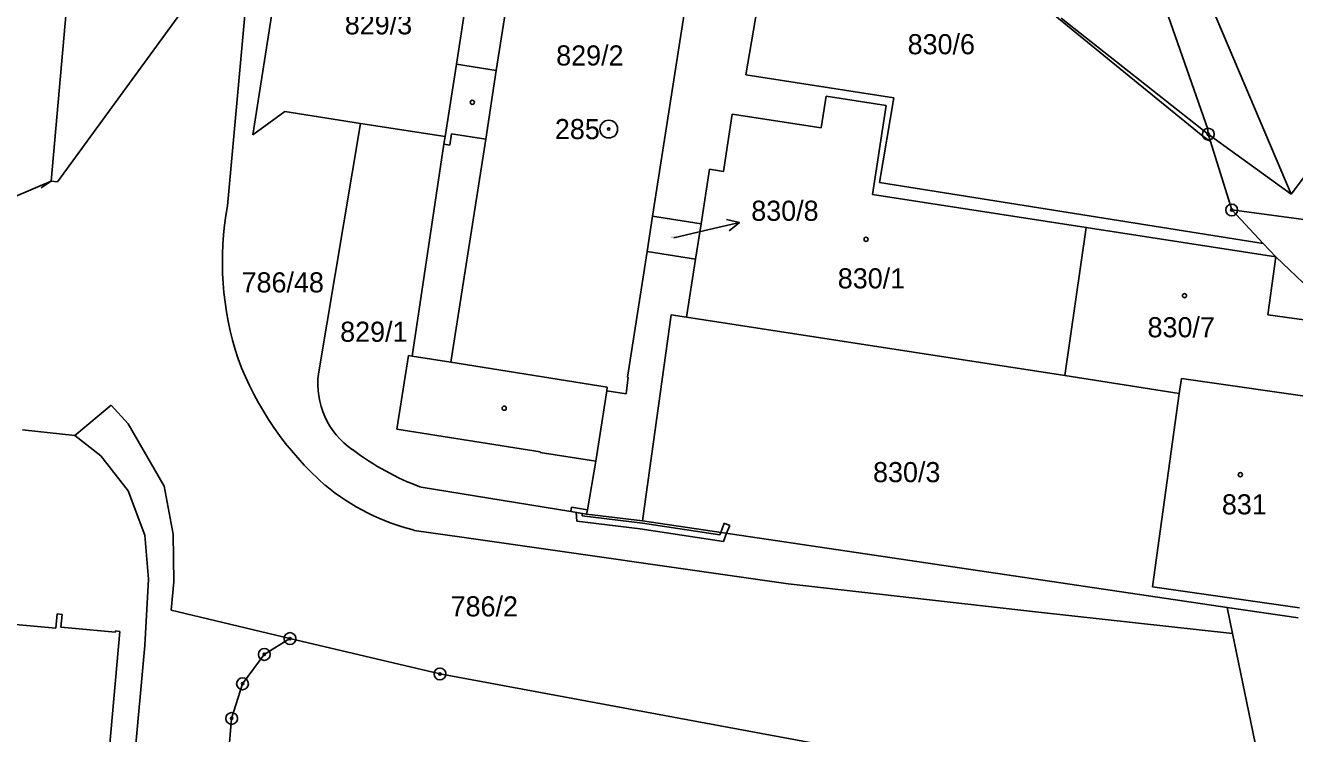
# Model space of a CAD drawing. Extents: x -755819 to -753140, y -1169796 to -1166000.
# Drawn here: x -755462 to -755354.7, y -1167380.3 to -1167320.5 of the extents above; entities that cross this region are included whole.
import ezdxf

# ---------------------------------------------------------------- set-up
doc = ezdxf.new("R2010")
doc.units = 0
for name, color, linetype in [('Vrstva 1', 7, 'Continuous'), ('Vrstva 16', 7, 'Continuous'), ('Vrstva 17', 7, 'Continuous'), ('Vrstva 18', 7, 'Continuous'), ('Vrstva 19', 7, 'Continuous'), ('Vrstva 24', 7, 'Continuous'), ('Vrstva 25', 7, 'Continuous'), ('Vrstva 26', 7, 'Continuous'), ('Vrstva 27', 7, 'Continuous'), ('Vrstva 4', 7, 'Continuous'), ('Vrstva 6', 7, 'Continuous')]:
    doc.layers.add(name, color=color, linetype=linetype)

msp = doc.modelspace()

# ---------------------------------------------------------------- linework, layer by layer
at = {"layer": 'Vrstva 1'}
for p, q in [((-755417.52, -1167294.47), (-755422.19, -1167324.28)), ((-755402.74, -1167296.73), (-755408.99, -1167336.61)), ((-755422.66, -1167304.92), (-755425.55, -1167323.75)), ((-755370.17, -1167306.06), (-755362.08, -1167329.24)), ((-755459.27, -1167333.69), (-755442.63, -1167310.91)), ((-755442.63, -1167310.91), (-755444.91, -1167335.73)), ((-755401.1, -1167324.67), (-755399.04, -1167312.51)), ((-755440.18, -1167313.38), (-755442.75, -1167329.72)), ((-755363.15, -1167315.62), (-755355.04, -1167334.75)), ((-755375, -1167319.65), (-755369.49, -1167324.16)), ((-755374.46, -1167319.86), (-755362.04, -1167329.67)), ((-755425.55, -1167323.75), (-755426.52, -1167329.87)), ((-755422.19, -1167324.28), (-755425.55, -1167323.75)), ((-755388.61, -1167326.61), (-755401.1, -1167324.67)), ((-755369.49, -1167324.16), (-755362.51, -1167329.84)), ((-755394.33, -1167326.47), (-755394.74, -1167329.14)), ((-755389.26, -1167327.25), (-755394.33, -1167326.47)), ((-755389.83, -1167333.75), (-755388.61, -1167326.61)), ((-755442.75, -1167329.72), (-755440.06, -1167327.76)), ((-755440.06, -1167327.76), (-755433.65, -1167328.76)), ((-755390.42, -1167334.76), (-755389.26, -1167327.25)), ((-755433.65, -1167328.76), (-755437.22, -1167349.91)), ((-755433.65, -1167328.76), (-755426.52, -1167329.87)), ((-755402.25, -1167327.97), (-755403, -1167332.81)), ((-755394.74, -1167329.14), (-755402.25, -1167327.97)), ((-755426.61, -1167330.52), (-755426.52, -1167329.87)), ((-755425.98, -1167329.63), (-755426.13, -1167330.6)), ((-755423.08, -1167330.08), (-755426.04, -1167348.94)), ((-755425.98, -1167329.63), (-755423.08, -1167330.08)), ((-755362.51, -1167329.84), (-755361.85, -1167330.3)), ((-755362.08, -1167329.24), (-755362.04, -1167329.67)), ((-755362.04, -1167329.67), (-755355.04, -1167334.75)), ((-755362.04, -1167329.67), (-755361.85, -1167330.3)), ((-755426.13, -1167330.6), (-755426.61, -1167330.52)), ((-755361.85, -1167330.3), (-755360.06, -1167336.07)), ((-755355.04, -1167334.75), (-755351.64, -1167330.21)), ((-755404.18, -1167332.63), (-755404.88, -1167337.25)), ((-755403, -1167332.81), (-755404.18, -1167332.63)), ((-755463.04, -1167335.03), (-755459.81, -1167333.64)), ((-755459.81, -1167333.64), (-755459.27, -1167333.69)), ((-755357.39, -1167338.91), (-755389.83, -1167333.75)), ((-755390.42, -1167334.76), (-755372.37, -1167337.56)), ((-755360.06, -1167336.07), (-755357.39, -1167338.91)), ((-755408.99, -1167336.61), (-755409.45, -1167339.57)), ((-755404.88, -1167337.25), (-755408.99, -1167336.61)), ((-755404.88, -1167337.25), (-755405.35, -1167340.22)), ((-755374.15, -1167350.06), (-755372.37, -1167337.56)), ((-755356.33, -1167340.04), (-755372.37, -1167337.56)), ((-755409.45, -1167339.57), (-755411.11, -1167350.19)), ((-755409.45, -1167339.57), (-755405.35, -1167340.22)), ((-755357.39, -1167338.91), (-755356.33, -1167340.04)), ((-755405.35, -1167340.22), (-755406.12, -1167345.13)), ((-755357.02, -1167344.92), (-755356.33, -1167340.04)), ((-755342.8, -1167352.93), (-755356.33, -1167340.04)), ((-755350.94, -1167345.79), (-755357.02, -1167344.92)), ((-755374.15, -1167350.06), (-755406.12, -1167345.13)), ((-755430.59, -1167354.6), (-755429.62, -1167348.38)), ((-755429.62, -1167348.38), (-755429.3, -1167348.42)), ((-755426.04, -1167348.94), (-755429.3, -1167348.42)), ((-755411.21, -1167351.6), (-755411.04, -1167350.2)), ((-755411.11, -1167350.19), (-755411.04, -1167350.2)), ((-755374.15, -1167350.06), (-755364.51, -1167351.58)), ((-755364.51, -1167351.58), (-755364.3, -1167350.31)), ((-755364.3, -1167350.31), (-755351.83, -1167352.09)), ((-755413.78, -1167357.29), (-755412.86, -1167351.35)), ((-755412.86, -1167351.35), (-755411.21, -1167351.6)), ((-755454.73, -1167352.55), (-755457.8, -1167355.12)), ((-755453.29, -1167354.15), (-755454.73, -1167352.55)), ((-755366.76, -1167367.91), (-755364.51, -1167351.58)), ((-755457.8, -1167355.12), (-755462.21, -1167354.66)), ((-755450.26, -1167359.41), (-755453.29, -1167354.15)), ((-755430.59, -1167354.6), (-755418.48, -1167356.5)), ((-755418.48, -1167356.5), (-755418.49, -1167356.55)), ((-755418.49, -1167356.55), (-755413.78, -1167357.29)), ((-755413.78, -1167357.29), (-755414.49, -1167361.41)), ((-755449.49, -1167363.47), (-755450.26, -1167359.41)), ((-755415.89, -1167361.55), (-755428.55, -1167359.49)), ((-755414.56, -1167361.78), (-755415.89, -1167361.55)), ((-755414.49, -1167361.41), (-755414.56, -1167361.78)), ((-755409.83, -1167362.34), (-755414.56, -1167361.78)), ((-755425.11, -1167363.71), (-755429.12, -1167363.14)), ((-755360.44, -1167369.65), (-755409.83, -1167362.34)), ((-755449.43, -1167367.5), (-755449.49, -1167363.47)), ((-755397.54, -1167367.65), (-755425.11, -1167363.71)), ((-755449.43, -1167367.5), (-755449.65, -1167369.87)), ((-755397.54, -1167367.65), (-755376.39, -1167370.05)), ((-755354.34, -1167369.69), (-755366.76, -1167367.91)), ((-755354.45, -1167370.54), (-755360.44, -1167369.65)), ((-755459.3, -1167370.2), (-755459.41, -1167371.41)), ((-755458.87, -1167370.24), (-755459.3, -1167370.2)), ((-755458.97, -1167371.32), (-755458.87, -1167370.24)), ((-755449.65, -1167369.87), (-755439.62, -1167372.28)), ((-755376.39, -1167370.05), (-755359.98, -1167371.85)), ((-755459.41, -1167371.41), (-755463.75, -1167371.01)), ((-755454.36, -1167371.74), (-755458.97, -1167371.32)), ((-755455.06, -1167383.48), (-755453.99, -1167371.67)), ((-755454.35, -1167371.64), (-755454.36, -1167371.74)), ((-755453.99, -1167371.67), (-755454.35, -1167371.64)), ((-755441.79, -1167373.62), (-755439.62, -1167372.28)), ((-755439.62, -1167372.28), (-755426.95, -1167375.27)), ((-755441.79, -1167373.62), (-755443.63, -1167376.1)), ((-755443.63, -1167376.1), (-755444.55, -1167379.03)), ((-755426.95, -1167375.27), (-755391.29, -1167381.87)), ((-755444.55, -1167379.03), (-755444.74, -1167381.09))]:
    msp.add_line(p, q, dxfattribs=at)
for centre, radius, start, end in [((-755419.07, -1167340.42), 26.26, 169.7073, 198.2622), ((-755418.97, -1167339.27), 26.74, 200.5323, 228.6347), ((-755430.54, -1167350.76), 6.73, 172.7698, 235.7674), ((-755420.96, -1167338.79), 22.05, 232.6601, 249.8553), ((-755424.3, -1167344.26), 19.48, 230.7031, 255.6803)]:
    msp.add_arc(centre, radius, start, end, dxfattribs=at)
at = {"layer": 'Vrstva 16'}
for p in [(-755401.65, -1167337.13), (-755407.19, -1167338.44)]:
    msp.add_line(p, (-755404.57, -1167337.82), dxfattribs=at)
msp.add_lwpolyline([(-755402.74, -1167336.87), (-755401.65, -1167337.13), (-755402.51, -1167337.84)], dxfattribs=at)
at = {"layer": 'Vrstva 24'}
for centre, radius in [((-755412.69, -1167329.24), 0.75), ((-755412.69, -1167329.24), 0.1), ((-755362.04, -1167329.67), 0.5), ((-755362.04, -1167329.67), 0.1), ((-755360.06, -1167336.07), 0.5), ((-755360.06, -1167336.07), 0.1), ((-755439.62, -1167372.28), 0.5), ((-755439.62, -1167372.28), 0.1), ((-755441.79, -1167373.62), 0.5), ((-755441.79, -1167373.62), 0.1), ((-755426.95, -1167375.27), 0.5), ((-755443.63, -1167376.1), 0.5), ((-755443.63, -1167376.1), 0.1), ((-755426.95, -1167375.27), 0.1), ((-755444.55, -1167379.03), 0.5), ((-755444.55, -1167379.03), 0.1)]:
    msp.add_circle(centre, radius, dxfattribs=at)
at = {"layer": 'Vrstva 25'}
for centre in [(-755424.22, -1167326.98), (-755390.95, -1167338.55), (-755364.05, -1167343.31), (-755421.52, -1167352.82), (-755359.33, -1167358.44)]:
    msp.add_circle(centre, 0.175, dxfattribs=at)
at = {"layer": 'Vrstva 26'}
msp.add_line((-755459.81, -1167333.64), (-755460.64, -1167334.2), dxfattribs=at)
at = {"layer": 'Vrstva 27'}
for p, q in [((-755457.8, -1167355.12), (-755454.73, -1167352.55)), ((-755454.73, -1167352.55), (-755453.29, -1167354.15)), ((-755453.29, -1167354.15), (-755450.26, -1167359.41)), ((-755455.61, -1167356.84), (-755457.8, -1167355.12)), ((-755453.3, -1167359.81), (-755455.61, -1167356.84)), ((-755451.89, -1167363.54), (-755453.3, -1167359.81)), ((-755450.26, -1167359.41), (-755449.49, -1167363.47)), ((-755415.45, -1167361.63), (-755414.94, -1167361.71)), ((-755415.39, -1167362.35), (-755415.45, -1167361.63)), ((-755414.94, -1167361.71), (-755414.93, -1167361.9)), ((-755414.93, -1167361.9), (-755409.85, -1167362.53)), ((-755410.03, -1167363.01), (-755415.39, -1167362.35)), ((-755402.99, -1167364.08), (-755410.03, -1167363.01)), ((-755409.85, -1167362.53), (-755403.31, -1167363.52)), ((-755403.31, -1167363.52), (-755403.23, -1167363.32)), ((-755403.23, -1167363.32), (-755402.93, -1167362.54)), ((-755402.93, -1167362.54), (-755402.47, -1167362.72)), ((-755402.47, -1167362.72), (-755402.73, -1167363.39)), ((-755451.58, -1167367.25), (-755451.89, -1167363.54)), ((-755449.49, -1167363.47), (-755449.43, -1167367.5)), ((-755402.73, -1167363.39), (-755402.99, -1167364.08)), ((-755451.89, -1167372.87), (-755451.58, -1167367.25)), ((-755449.43, -1167367.5), (-755449.65, -1167369.87)), ((-755449.65, -1167369.87), (-755439.62, -1167372.28)), ((-755455.57, -1167413.15), (-755451.89, -1167372.87)), ((-755439.62, -1167372.28), (-755441.79, -1167373.62)), ((-755441.79, -1167373.62), (-755443.63, -1167376.1)), ((-755443.63, -1167376.1), (-755444.55, -1167379.03)), ((-755444.55, -1167379.03), (-755444.74, -1167381.09))]:
    msp.add_line(p, q, dxfattribs=at)
at = {"layer": 'Vrstva 4'}
for p, q in [((-755457.89, -1167312.02), (-755459.81, -1167333.64)), ((-755422.19, -1167324.28), (-755423.08, -1167330.08)), ((-755429.3, -1167348.42), (-755426.61, -1167330.52)), ((-755407.41, -1167344.92), (-755409.83, -1167362.34)), ((-755406.12, -1167345.13), (-755407.41, -1167344.92)), ((-755426.04, -1167348.94), (-755412.81, -1167351.03)), ((-755412.81, -1167351.03), (-755412.86, -1167351.35)), ((-755415.89, -1167361.55), (-755415.83, -1167361.17)), ((-755415.83, -1167361.17), (-755414.49, -1167361.41))]:
    msp.add_line(p, q, dxfattribs=at)
at = {"layer": 'Vrstva 6'}
for p, q in [((-755360.06, -1167336.07), (-755339.21, -1167338.84)), ((-755359.98, -1167371.85), (-755360.44, -1167369.65)), ((-755356.99, -1167386.31), (-755359.98, -1167371.85))]:
    msp.add_line(p, q, dxfattribs=at)

# ---------------------------------------------------------------- texts
at = {"layer": 'Vrstva 16'}
msp.add_text('830/8', height=1.7, dxfattribs=at).set_placement((-755400.65, -1167336.99))
at = {"layer": 'Vrstva 17'}
msp.add_text('285', height=1.7, dxfattribs=at).set_placement((-755417.24, -1167330.09))
at = {"layer": 'Vrstva 18'}
for s, height, p in [('829/3', 1.7, (-755434.99, -1167321.24)), ('830/6', 1.7, (-755387.44, -1167322.92)), ('830/8', 0.1, (-755407.4, -1167338.44)), ('786/48', 1.7, (-755443.71, -1167343.04)), ('829/1', 1.7, (-755435.38, -1167347.21)), ('830/3', 1.7, (-755390.36, -1167359.07)), ('786/2', 1.7, (-755426.05, -1167370.41))]:
    msp.add_text(s, height=height, dxfattribs=at).set_placement(p)
at = {"layer": 'Vrstva 19'}
for s, p in [('829/2', (-755417.13, -1167323.87)), ('830/1', (-755393.34, -1167342.7)), ('830/7', (-755367.17, -1167346.83)), ('831', (-755360.89, -1167361.79))]:
    msp.add_text(s, height=1.7, dxfattribs=at).set_placement(p)

doc.saveas('drawing.dxf')
